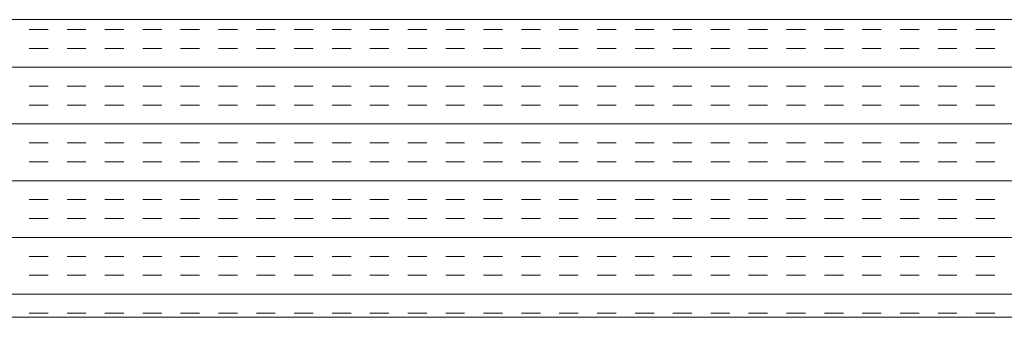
# Model space of a CAD drawing. Extents: x 3940905 to 4145695, y 925352 to 1109797.
# Tile 846 of 1056: x 4041015 to 4041180, y 1101304 to 1101354. Entities that reach past the tile are written whole.
import ezdxf

# ---------------------------------------------------------------- set-up
doc = ezdxf.new("R2010")
doc.units = 0
doc.header["$LTSCALE"] = 750
doc.header["$MEASUREMENT"] = 0
doc.layers.add('CKD Equipments', color=252, linetype='CONTINUOUS', lineweight=0)

msp = doc.modelspace()

# ---------------------------------------------------------------- linework, layer by layer
at = {"layer": 'CKD Equipments'}
for p, q in [((4041342.42, 1101353.98, -7.61), (4040524.42, 1101353.98, -7.61)), ((4041292.42, 1101303.98, -7.61), (4040574.42, 1101303.98, -7.61))]:
    msp.add_line(p, q, dxfattribs=at)
at = {"layer": 'CKD Equipments', "color": 4, "linetype": 'Continuous'}
for p, q in [((4041019.85, 1101352.32, -7.61), (4041016.67, 1101352.32, -7.61)), ((4041026.2, 1101352.32, -7.61), (4041023.02, 1101352.32, -7.61)), ((4041032.55, 1101352.32, -7.61), (4041029.37, 1101352.32, -7.61)), ((4041038.9, 1101352.32, -7.61), (4041035.72, 1101352.32, -7.61)), ((4041045.25, 1101352.32, -7.61), (4041042.07, 1101352.32, -7.61)), ((4041051.6, 1101352.32, -7.61), (4041048.42, 1101352.32, -7.61)), ((4041057.95, 1101352.32, -7.61), (4041054.77, 1101352.32, -7.61)), ((4041064.3, 1101352.32, -7.61), (4041061.12, 1101352.32, -7.61)), ((4041070.65, 1101352.32, -7.61), (4041067.47, 1101352.32, -7.61)), ((4041077, 1101352.32, -7.61), (4041073.82, 1101352.32, -7.61)), ((4041083.35, 1101352.32, -7.61), (4041080.17, 1101352.32, -7.61)), ((4041089.7, 1101352.32, -7.61), (4041086.52, 1101352.32, -7.61)), ((4041096.05, 1101352.32, -7.61), (4041092.87, 1101352.32, -7.61)), ((4041102.4, 1101352.32, -7.61), (4041099.22, 1101352.32, -7.61)), ((4041108.75, 1101352.32, -7.61), (4041105.57, 1101352.32, -7.61)), ((4041115.1, 1101352.32, -7.61), (4041111.92, 1101352.32, -7.61)), ((4041121.45, 1101352.32, -7.61), (4041118.27, 1101352.32, -7.61)), ((4041127.8, 1101352.32, -7.61), (4041124.62, 1101352.32, -7.61)), ((4041134.15, 1101352.32, -7.61), (4041130.97, 1101352.32, -7.61)), ((4041140.5, 1101352.32, -7.61), (4041137.32, 1101352.32, -7.61)), ((4041146.85, 1101352.32, -7.61), (4041143.67, 1101352.32, -7.61)), ((4041153.2, 1101352.32, -7.61), (4041150.02, 1101352.32, -7.61)), ((4041159.55, 1101352.32, -7.61), (4041156.37, 1101352.32, -7.61)), ((4041165.9, 1101352.32, -7.61), (4041162.72, 1101352.32, -7.61)), ((4041172.25, 1101352.32, -7.61), (4041169.07, 1101352.32, -7.61)), ((4041178.6, 1101352.32, -7.61), (4041175.42, 1101352.32, -7.61)), ((4041019.85, 1101349.15, -7.61), (4041016.67, 1101349.15, -7.61)), ((4041026.2, 1101349.15, -7.61), (4041023.02, 1101349.15, -7.61)), ((4041032.55, 1101349.15, -7.61), (4041029.37, 1101349.15, -7.61)), ((4041038.9, 1101349.15, -7.61), (4041035.72, 1101349.15, -7.61)), ((4041045.25, 1101349.15, -7.61), (4041042.07, 1101349.15, -7.61)), ((4041051.6, 1101349.15, -7.61), (4041048.42, 1101349.15, -7.61)), ((4041057.95, 1101349.15, -7.61), (4041054.77, 1101349.15, -7.61)), ((4041064.3, 1101349.15, -7.61), (4041061.12, 1101349.15, -7.61)), ((4041070.65, 1101349.15, -7.61), (4041067.47, 1101349.15, -7.61)), ((4041077, 1101349.15, -7.61), (4041073.82, 1101349.15, -7.61)), ((4041083.35, 1101349.15, -7.61), (4041080.17, 1101349.15, -7.61)), ((4041089.7, 1101349.15, -7.61), (4041086.52, 1101349.15, -7.61)), ((4041096.05, 1101349.15, -7.61), (4041092.87, 1101349.15, -7.61)), ((4041102.4, 1101349.15, -7.61), (4041099.22, 1101349.15, -7.61)), ((4041108.75, 1101349.15, -7.61), (4041105.57, 1101349.15, -7.61)), ((4041115.1, 1101349.15, -7.61), (4041111.92, 1101349.15, -7.61)), ((4041121.45, 1101349.15, -7.61), (4041118.27, 1101349.15, -7.61)), ((4041127.8, 1101349.15, -7.61), (4041124.62, 1101349.15, -7.61)), ((4041134.15, 1101349.15, -7.61), (4041130.97, 1101349.15, -7.61)), ((4041140.5, 1101349.15, -7.61), (4041137.32, 1101349.15, -7.61)), ((4041146.85, 1101349.15, -7.61), (4041143.67, 1101349.15, -7.61)), ((4041153.2, 1101349.15, -7.61), (4041150.02, 1101349.15, -7.61)), ((4041159.55, 1101349.15, -7.61), (4041156.37, 1101349.15, -7.61)), ((4041165.9, 1101349.15, -7.61), (4041162.72, 1101349.15, -7.61)), ((4041172.25, 1101349.15, -7.61), (4041169.07, 1101349.15, -7.61)), ((4041178.6, 1101349.15, -7.61), (4041175.42, 1101349.15, -7.61)), ((4041342.42, 1101345.97, -7.61), (4040524.42, 1101345.97, -7.61)), ((4041019.85, 1101342.8, -7.61), (4041016.67, 1101342.8, -7.61)), ((4041026.2, 1101342.8, -7.61), (4041023.02, 1101342.8, -7.61)), ((4041032.55, 1101342.8, -7.61), (4041029.37, 1101342.8, -7.61)), ((4041038.9, 1101342.8, -7.61), (4041035.72, 1101342.8, -7.61)), ((4041045.25, 1101342.8, -7.61), (4041042.07, 1101342.8, -7.61)), ((4041051.6, 1101342.8, -7.61), (4041048.42, 1101342.8, -7.61)), ((4041057.95, 1101342.8, -7.61), (4041054.77, 1101342.8, -7.61)), ((4041064.3, 1101342.8, -7.61), (4041061.12, 1101342.8, -7.61)), ((4041070.65, 1101342.8, -7.61), (4041067.47, 1101342.8, -7.61)), ((4041077, 1101342.8, -7.61), (4041073.82, 1101342.8, -7.61)), ((4041083.35, 1101342.8, -7.61), (4041080.17, 1101342.8, -7.61)), ((4041089.7, 1101342.8, -7.61), (4041086.52, 1101342.8, -7.61)), ((4041096.05, 1101342.8, -7.61), (4041092.87, 1101342.8, -7.61)), ((4041102.4, 1101342.8, -7.61), (4041099.22, 1101342.8, -7.61)), ((4041108.75, 1101342.8, -7.61), (4041105.57, 1101342.8, -7.61)), ((4041115.1, 1101342.8, -7.61), (4041111.92, 1101342.8, -7.61)), ((4041121.45, 1101342.8, -7.61), (4041118.27, 1101342.8, -7.61)), ((4041127.8, 1101342.8, -7.61), (4041124.62, 1101342.8, -7.61)), ((4041134.15, 1101342.8, -7.61), (4041130.97, 1101342.8, -7.61)), ((4041140.5, 1101342.8, -7.61), (4041137.32, 1101342.8, -7.61)), ((4041146.85, 1101342.8, -7.61), (4041143.67, 1101342.8, -7.61)), ((4041153.2, 1101342.8, -7.61), (4041150.02, 1101342.8, -7.61)), ((4041159.55, 1101342.8, -7.61), (4041156.37, 1101342.8, -7.61)), ((4041165.9, 1101342.8, -7.61), (4041162.72, 1101342.8, -7.61)), ((4041172.25, 1101342.8, -7.61), (4041169.07, 1101342.8, -7.61)), ((4041178.6, 1101342.8, -7.61), (4041175.42, 1101342.8, -7.61)), ((4041019.85, 1101339.62, -7.61), (4041016.67, 1101339.62, -7.61)), ((4041026.2, 1101339.62, -7.61), (4041023.02, 1101339.62, -7.61)), ((4041032.55, 1101339.62, -7.61), (4041029.37, 1101339.62, -7.61)), ((4041038.9, 1101339.62, -7.61), (4041035.72, 1101339.62, -7.61)), ((4041045.25, 1101339.62, -7.61), (4041042.07, 1101339.62, -7.61)), ((4041051.6, 1101339.62, -7.61), (4041048.42, 1101339.62, -7.61)), ((4041057.95, 1101339.62, -7.61), (4041054.77, 1101339.62, -7.61)), ((4041064.3, 1101339.62, -7.61), (4041061.12, 1101339.62, -7.61)), ((4041070.65, 1101339.62, -7.61), (4041067.47, 1101339.62, -7.61)), ((4041077, 1101339.62, -7.61), (4041073.82, 1101339.62, -7.61)), ((4041083.35, 1101339.62, -7.61), (4041080.17, 1101339.62, -7.61)), ((4041089.7, 1101339.62, -7.61), (4041086.52, 1101339.62, -7.61)), ((4041096.05, 1101339.62, -7.61), (4041092.87, 1101339.62, -7.61)), ((4041102.4, 1101339.62, -7.61), (4041099.22, 1101339.62, -7.61)), ((4041108.75, 1101339.62, -7.61), (4041105.57, 1101339.62, -7.61)), ((4041115.1, 1101339.62, -7.61), (4041111.92, 1101339.62, -7.61)), ((4041121.45, 1101339.62, -7.61), (4041118.27, 1101339.62, -7.61)), ((4041127.8, 1101339.62, -7.61), (4041124.62, 1101339.62, -7.61)), ((4041134.15, 1101339.62, -7.61), (4041130.97, 1101339.62, -7.61)), ((4041140.5, 1101339.62, -7.61), (4041137.32, 1101339.62, -7.61)), ((4041146.85, 1101339.62, -7.61), (4041143.67, 1101339.62, -7.61)), ((4041153.2, 1101339.62, -7.61), (4041150.02, 1101339.62, -7.61)), ((4041159.55, 1101339.62, -7.61), (4041156.37, 1101339.62, -7.61)), ((4041165.9, 1101339.62, -7.61), (4041162.72, 1101339.62, -7.61)), ((4041172.25, 1101339.62, -7.61), (4041169.07, 1101339.62, -7.61)), ((4041178.6, 1101339.62, -7.61), (4041175.42, 1101339.62, -7.61)), ((4041342.42, 1101336.45, -7.61), (4040524.42, 1101336.45, -7.61)), ((4041019.85, 1101333.27, -7.61), (4041016.67, 1101333.27, -7.61)), ((4041026.2, 1101333.27, -7.61), (4041023.02, 1101333.27, -7.61)), ((4041032.55, 1101333.27, -7.61), (4041029.37, 1101333.27, -7.61)), ((4041038.9, 1101333.27, -7.61), (4041035.72, 1101333.27, -7.61)), ((4041045.25, 1101333.27, -7.61), (4041042.07, 1101333.27, -7.61)), ((4041051.6, 1101333.27, -7.61), (4041048.42, 1101333.27, -7.61)), ((4041057.95, 1101333.27, -7.61), (4041054.77, 1101333.27, -7.61)), ((4041064.3, 1101333.27, -7.61), (4041061.12, 1101333.27, -7.61)), ((4041070.65, 1101333.27, -7.61), (4041067.47, 1101333.27, -7.61)), ((4041077, 1101333.27, -7.61), (4041073.82, 1101333.27, -7.61)), ((4041083.35, 1101333.27, -7.61), (4041080.17, 1101333.27, -7.61)), ((4041089.7, 1101333.27, -7.61), (4041086.52, 1101333.27, -7.61)), ((4041096.05, 1101333.27, -7.61), (4041092.87, 1101333.27, -7.61)), ((4041102.4, 1101333.27, -7.61), (4041099.22, 1101333.27, -7.61)), ((4041108.75, 1101333.27, -7.61), (4041105.57, 1101333.27, -7.61)), ((4041115.1, 1101333.27, -7.61), (4041111.92, 1101333.27, -7.61)), ((4041121.45, 1101333.27, -7.61), (4041118.27, 1101333.27, -7.61)), ((4041127.8, 1101333.27, -7.61), (4041124.62, 1101333.27, -7.61)), ((4041134.15, 1101333.27, -7.61), (4041130.97, 1101333.27, -7.61)), ((4041140.5, 1101333.27, -7.61), (4041137.32, 1101333.27, -7.61)), ((4041146.85, 1101333.27, -7.61), (4041143.67, 1101333.27, -7.61)), ((4041153.2, 1101333.27, -7.61), (4041150.02, 1101333.27, -7.61)), ((4041159.55, 1101333.27, -7.61), (4041156.37, 1101333.27, -7.61)), ((4041165.9, 1101333.27, -7.61), (4041162.72, 1101333.27, -7.61)), ((4041172.25, 1101333.27, -7.61), (4041169.07, 1101333.27, -7.61)), ((4041178.6, 1101333.27, -7.61), (4041175.42, 1101333.27, -7.61)), ((4041019.85, 1101330.1, -7.61), (4041016.67, 1101330.1, -7.61)), ((4041026.2, 1101330.1, -7.61), (4041023.02, 1101330.1, -7.61)), ((4041032.55, 1101330.1, -7.61), (4041029.37, 1101330.1, -7.61)), ((4041038.9, 1101330.1, -7.61), (4041035.72, 1101330.1, -7.61)), ((4041045.25, 1101330.1, -7.61), (4041042.07, 1101330.1, -7.61)), ((4041051.6, 1101330.1, -7.61), (4041048.42, 1101330.1, -7.61)), ((4041057.95, 1101330.1, -7.61), (4041054.77, 1101330.1, -7.61)), ((4041064.3, 1101330.1, -7.61), (4041061.12, 1101330.1, -7.61)), ((4041070.65, 1101330.1, -7.61), (4041067.47, 1101330.1, -7.61)), ((4041077, 1101330.1, -7.61), (4041073.82, 1101330.1, -7.61)), ((4041083.35, 1101330.1, -7.61), (4041080.17, 1101330.1, -7.61)), ((4041089.7, 1101330.1, -7.61), (4041086.52, 1101330.1, -7.61)), ((4041096.05, 1101330.1, -7.61), (4041092.87, 1101330.1, -7.61)), ((4041102.4, 1101330.1, -7.61), (4041099.22, 1101330.1, -7.61)), ((4041108.75, 1101330.1, -7.61), (4041105.57, 1101330.1, -7.61)), ((4041115.1, 1101330.1, -7.61), (4041111.92, 1101330.1, -7.61)), ((4041121.45, 1101330.1, -7.61), (4041118.27, 1101330.1, -7.61)), ((4041127.8, 1101330.1, -7.61), (4041124.62, 1101330.1, -7.61)), ((4041134.15, 1101330.1, -7.61), (4041130.97, 1101330.1, -7.61)), ((4041140.5, 1101330.1, -7.61), (4041137.32, 1101330.1, -7.61)), ((4041146.85, 1101330.1, -7.61), (4041143.67, 1101330.1, -7.61)), ((4041153.2, 1101330.1, -7.61), (4041150.02, 1101330.1, -7.61)), ((4041159.55, 1101330.1, -7.61), (4041156.37, 1101330.1, -7.61)), ((4041165.9, 1101330.1, -7.61), (4041162.72, 1101330.1, -7.61)), ((4041172.25, 1101330.1, -7.61), (4041169.07, 1101330.1, -7.61)), ((4041178.6, 1101330.1, -7.61), (4041175.42, 1101330.1, -7.61)), ((4041342.42, 1101326.92, -7.61), (4040524.42, 1101326.92, -7.61)), ((4041019.85, 1101323.75, -7.61), (4041016.67, 1101323.75, -7.61)), ((4041026.2, 1101323.75, -7.61), (4041023.02, 1101323.75, -7.61)), ((4041032.55, 1101323.75, -7.61), (4041029.37, 1101323.75, -7.61)), ((4041038.9, 1101323.75, -7.61), (4041035.72, 1101323.75, -7.61)), ((4041045.25, 1101323.75, -7.61), (4041042.07, 1101323.75, -7.61)), ((4041051.6, 1101323.75, -7.61), (4041048.42, 1101323.75, -7.61)), ((4041057.95, 1101323.75, -7.61), (4041054.77, 1101323.75, -7.61)), ((4041064.3, 1101323.75, -7.61), (4041061.12, 1101323.75, -7.61)), ((4041070.65, 1101323.75, -7.61), (4041067.47, 1101323.75, -7.61)), ((4041077, 1101323.75, -7.61), (4041073.82, 1101323.75, -7.61)), ((4041083.35, 1101323.75, -7.61), (4041080.17, 1101323.75, -7.61)), ((4041089.7, 1101323.75, -7.61), (4041086.52, 1101323.75, -7.61)), ((4041096.05, 1101323.75, -7.61), (4041092.87, 1101323.75, -7.61)), ((4041102.4, 1101323.75, -7.61), (4041099.22, 1101323.75, -7.61)), ((4041108.75, 1101323.75, -7.61), (4041105.57, 1101323.75, -7.61)), ((4041115.1, 1101323.75, -7.61), (4041111.92, 1101323.75, -7.61)), ((4041121.45, 1101323.75, -7.61), (4041118.27, 1101323.75, -7.61)), ((4041127.8, 1101323.75, -7.61), (4041124.62, 1101323.75, -7.61)), ((4041134.15, 1101323.75, -7.61), (4041130.97, 1101323.75, -7.61)), ((4041140.5, 1101323.75, -7.61), (4041137.32, 1101323.75, -7.61)), ((4041146.85, 1101323.75, -7.61), (4041143.67, 1101323.75, -7.61)), ((4041153.2, 1101323.75, -7.61), (4041150.02, 1101323.75, -7.61)), ((4041159.55, 1101323.75, -7.61), (4041156.37, 1101323.75, -7.61)), ((4041165.9, 1101323.75, -7.61), (4041162.72, 1101323.75, -7.61)), ((4041172.25, 1101323.75, -7.61), (4041169.07, 1101323.75, -7.61)), ((4041178.6, 1101323.75, -7.61), (4041175.42, 1101323.75, -7.61)), ((4041019.85, 1101320.57, -7.61), (4041016.67, 1101320.57, -7.61)), ((4041026.2, 1101320.57, -7.61), (4041023.02, 1101320.57, -7.61)), ((4041032.55, 1101320.57, -7.61), (4041029.37, 1101320.57, -7.61)), ((4041038.9, 1101320.57, -7.61), (4041035.72, 1101320.57, -7.61)), ((4041045.25, 1101320.57, -7.61), (4041042.07, 1101320.57, -7.61)), ((4041051.6, 1101320.57, -7.61), (4041048.42, 1101320.57, -7.61)), ((4041057.95, 1101320.57, -7.61), (4041054.77, 1101320.57, -7.61)), ((4041064.3, 1101320.57, -7.61), (4041061.12, 1101320.57, -7.61)), ((4041070.65, 1101320.57, -7.61), (4041067.47, 1101320.57, -7.61)), ((4041077, 1101320.57, -7.61), (4041073.82, 1101320.57, -7.61)), ((4041083.35, 1101320.57, -7.61), (4041080.17, 1101320.57, -7.61)), ((4041089.7, 1101320.57, -7.61), (4041086.52, 1101320.57, -7.61)), ((4041096.05, 1101320.57, -7.61), (4041092.87, 1101320.57, -7.61)), ((4041102.4, 1101320.57, -7.61), (4041099.22, 1101320.57, -7.61)), ((4041108.75, 1101320.57, -7.61), (4041105.57, 1101320.57, -7.61)), ((4041115.1, 1101320.57, -7.61), (4041111.92, 1101320.57, -7.61)), ((4041121.45, 1101320.57, -7.61), (4041118.27, 1101320.57, -7.61)), ((4041127.8, 1101320.57, -7.61), (4041124.62, 1101320.57, -7.61)), ((4041134.15, 1101320.57, -7.61), (4041130.97, 1101320.57, -7.61)), ((4041140.5, 1101320.57, -7.61), (4041137.32, 1101320.57, -7.61)), ((4041146.85, 1101320.57, -7.61), (4041143.67, 1101320.57, -7.61)), ((4041153.2, 1101320.57, -7.61), (4041150.02, 1101320.57, -7.61)), ((4041159.55, 1101320.57, -7.61), (4041156.37, 1101320.57, -7.61)), ((4041165.9, 1101320.57, -7.61), (4041162.72, 1101320.57, -7.61)), ((4041172.25, 1101320.57, -7.61), (4041169.07, 1101320.57, -7.61)), ((4041178.6, 1101320.57, -7.61), (4041175.42, 1101320.57, -7.61)), ((4041342.42, 1101317.4, -7.61), (4040524.42, 1101317.4, -7.61)), ((4041019.85, 1101314.22, -7.61), (4041016.67, 1101314.22, -7.61)), ((4041026.2, 1101314.22, -7.61), (4041023.02, 1101314.22, -7.61)), ((4041032.55, 1101314.22, -7.61), (4041029.37, 1101314.22, -7.61)), ((4041038.9, 1101314.22, -7.61), (4041035.72, 1101314.22, -7.61)), ((4041045.25, 1101314.22, -7.61), (4041042.07, 1101314.22, -7.61)), ((4041051.6, 1101314.22, -7.61), (4041048.42, 1101314.22, -7.61)), ((4041057.95, 1101314.22, -7.61), (4041054.77, 1101314.22, -7.61)), ((4041064.3, 1101314.22, -7.61), (4041061.12, 1101314.22, -7.61)), ((4041070.65, 1101314.22, -7.61), (4041067.47, 1101314.22, -7.61)), ((4041077, 1101314.22, -7.61), (4041073.82, 1101314.22, -7.61)), ((4041083.35, 1101314.22, -7.61), (4041080.17, 1101314.22, -7.61)), ((4041089.7, 1101314.22, -7.61), (4041086.52, 1101314.22, -7.61)), ((4041096.05, 1101314.22, -7.61), (4041092.87, 1101314.22, -7.61)), ((4041102.4, 1101314.22, -7.61), (4041099.22, 1101314.22, -7.61)), ((4041108.75, 1101314.22, -7.61), (4041105.57, 1101314.22, -7.61)), ((4041115.1, 1101314.22, -7.61), (4041111.92, 1101314.22, -7.61)), ((4041121.45, 1101314.22, -7.61), (4041118.27, 1101314.22, -7.61)), ((4041127.8, 1101314.22, -7.61), (4041124.62, 1101314.22, -7.61)), ((4041134.15, 1101314.22, -7.61), (4041130.97, 1101314.22, -7.61)), ((4041140.5, 1101314.22, -7.61), (4041137.32, 1101314.22, -7.61)), ((4041146.85, 1101314.22, -7.61), (4041143.67, 1101314.22, -7.61)), ((4041153.2, 1101314.22, -7.61), (4041150.02, 1101314.22, -7.61)), ((4041159.55, 1101314.22, -7.61), (4041156.37, 1101314.22, -7.61)), ((4041165.9, 1101314.22, -7.61), (4041162.72, 1101314.22, -7.61)), ((4041172.25, 1101314.22, -7.61), (4041169.07, 1101314.22, -7.61)), ((4041178.6, 1101314.22, -7.61), (4041175.42, 1101314.22, -7.61)), ((4041019.85, 1101311.05, -7.61), (4041016.67, 1101311.05, -7.61)), ((4041026.2, 1101311.05, -7.61), (4041023.02, 1101311.05, -7.61)), ((4041032.55, 1101311.05, -7.61), (4041029.37, 1101311.05, -7.61)), ((4041038.9, 1101311.05, -7.61), (4041035.72, 1101311.05, -7.61)), ((4041045.25, 1101311.05, -7.61), (4041042.07, 1101311.05, -7.61)), ((4041051.6, 1101311.05, -7.61), (4041048.42, 1101311.05, -7.61)), ((4041057.95, 1101311.05, -7.61), (4041054.77, 1101311.05, -7.61)), ((4041064.3, 1101311.05, -7.61), (4041061.12, 1101311.05, -7.61)), ((4041070.65, 1101311.05, -7.61), (4041067.47, 1101311.05, -7.61)), ((4041077, 1101311.05, -7.61), (4041073.82, 1101311.05, -7.61)), ((4041083.35, 1101311.05, -7.61), (4041080.17, 1101311.05, -7.61)), ((4041089.7, 1101311.05, -7.61), (4041086.52, 1101311.05, -7.61)), ((4041096.05, 1101311.05, -7.61), (4041092.87, 1101311.05, -7.61)), ((4041102.4, 1101311.05, -7.61), (4041099.22, 1101311.05, -7.61)), ((4041108.75, 1101311.05, -7.61), (4041105.57, 1101311.05, -7.61)), ((4041115.1, 1101311.05, -7.61), (4041111.92, 1101311.05, -7.61)), ((4041121.45, 1101311.05, -7.61), (4041118.27, 1101311.05, -7.61)), ((4041127.8, 1101311.05, -7.61), (4041124.62, 1101311.05, -7.61)), ((4041134.15, 1101311.05, -7.61), (4041130.97, 1101311.05, -7.61)), ((4041140.5, 1101311.05, -7.61), (4041137.32, 1101311.05, -7.61)), ((4041146.85, 1101311.05, -7.61), (4041143.67, 1101311.05, -7.61)), ((4041153.2, 1101311.05, -7.61), (4041150.02, 1101311.05, -7.61)), ((4041159.55, 1101311.05, -7.61), (4041156.37, 1101311.05, -7.61)), ((4041165.9, 1101311.05, -7.61), (4041162.72, 1101311.05, -7.61)), ((4041172.25, 1101311.05, -7.61), (4041169.07, 1101311.05, -7.61)), ((4041178.6, 1101311.05, -7.61), (4041175.42, 1101311.05, -7.61)), ((4041342.42, 1101307.87, -7.61), (4040524.42, 1101307.87, -7.61)), ((4041019.85, 1101304.7, -7.61), (4041016.67, 1101304.7, -7.61)), ((4041026.2, 1101304.7, -7.61), (4041023.02, 1101304.7, -7.61)), ((4041032.55, 1101304.7, -7.61), (4041029.37, 1101304.7, -7.61)), ((4041038.9, 1101304.7, -7.61), (4041035.72, 1101304.7, -7.61)), ((4041045.25, 1101304.7, -7.61), (4041042.07, 1101304.7, -7.61)), ((4041051.6, 1101304.7, -7.61), (4041048.42, 1101304.7, -7.61)), ((4041057.95, 1101304.7, -7.61), (4041054.77, 1101304.7, -7.61)), ((4041064.3, 1101304.7, -7.61), (4041061.12, 1101304.7, -7.61)), ((4041070.65, 1101304.7, -7.61), (4041067.47, 1101304.7, -7.61)), ((4041077, 1101304.7, -7.61), (4041073.82, 1101304.7, -7.61)), ((4041083.35, 1101304.7, -7.61), (4041080.17, 1101304.7, -7.61)), ((4041089.7, 1101304.7, -7.61), (4041086.52, 1101304.7, -7.61)), ((4041096.05, 1101304.7, -7.61), (4041092.87, 1101304.7, -7.61)), ((4041102.4, 1101304.7, -7.61), (4041099.22, 1101304.7, -7.61)), ((4041108.75, 1101304.7, -7.61), (4041105.57, 1101304.7, -7.61)), ((4041115.1, 1101304.7, -7.61), (4041111.92, 1101304.7, -7.61)), ((4041121.45, 1101304.7, -7.61), (4041118.27, 1101304.7, -7.61)), ((4041127.8, 1101304.7, -7.61), (4041124.62, 1101304.7, -7.61)), ((4041134.15, 1101304.7, -7.61), (4041130.97, 1101304.7, -7.61)), ((4041140.5, 1101304.7, -7.61), (4041137.32, 1101304.7, -7.61)), ((4041146.85, 1101304.7, -7.61), (4041143.67, 1101304.7, -7.61)), ((4041153.2, 1101304.7, -7.61), (4041150.02, 1101304.7, -7.61)), ((4041159.55, 1101304.7, -7.61), (4041156.37, 1101304.7, -7.61)), ((4041165.9, 1101304.7, -7.61), (4041162.72, 1101304.7, -7.61)), ((4041172.25, 1101304.7, -7.61), (4041169.07, 1101304.7, -7.61)), ((4041178.6, 1101304.7, -7.61), (4041175.42, 1101304.7, -7.61))]:
    msp.add_line(p, q, dxfattribs=at)

doc.saveas('drawing.dxf')
